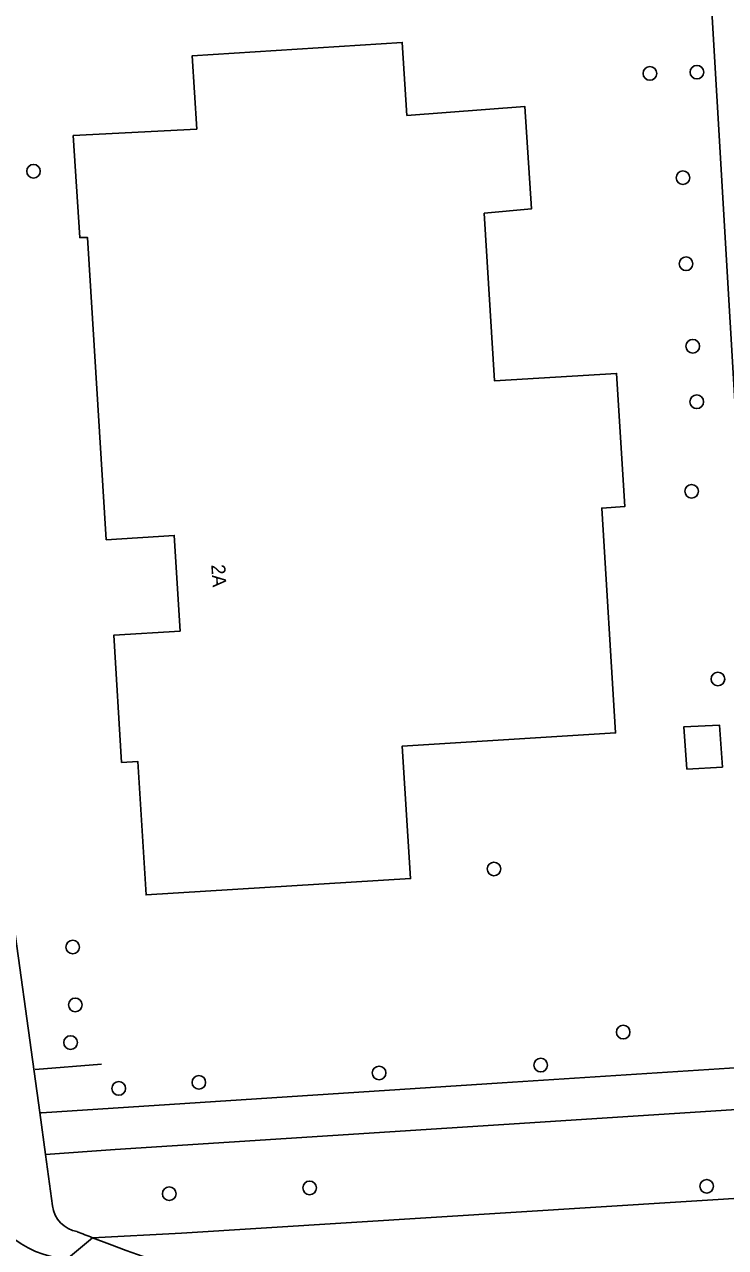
# Model space of a CAD drawing. Extents: x 159689 to 160786, y 387323 to 388339.
# Drawn here: x 160425.1 to 160475.4, y 388039.3 to 388127 of the extents above; entities that cross this region are included whole.
import ezdxf

# ---------------------------------------------------------------- set-up
doc = ezdxf.new("R2010")
doc.units = 0
for name, color, linetype in [('IMGEO_Boom', 7, 'Continuous'), ('IMGEO_Groenvoorziening', 7, 'Continuous'), ('IMGEO_Hek', 7, 'Continuous'), ('IMGEO_Pand', 7, 'Continuous'), ('IMGEO_Pand_nummerreeks', 7, 'Continuous'), ('IMGEO_Rijbaan_lokaal_open', 7, 'Continuous'), ('IMGEO_Voetpad_open', 7, 'Continuous')]:
    doc.layers.add(name, color=color, linetype=linetype)

msp = doc.modelspace()

# ---------------------------------------------------------------- linework, layer by layer
at = {"layer": 'IMGEO_Boom'}
for centre in [(160469.969, 388123.459), (160473.343, 388123.547), (160425.718, 388116.443), (160472.342, 388115.978), (160472.564, 388109.808), (160473.046, 388103.889), (160473.334, 388099.91), (160472.964, 388093.487), (160474.852, 388080.026), (160458.776, 388066.401), (160428.533, 388060.803), (160428.718, 388056.657), (160468.051, 388054.701), (160428.382, 388053.95), (160462.129, 388052.338), (160437.589, 388051.098), (160450.527, 388051.772), (160431.838, 388050.659), (160435.46, 388043.113), (160445.54, 388043.526), (160474.045, 388043.643)]:
    msp.add_circle(centre, 0.489, dxfattribs=at)
at = {"layer": 'IMGEO_Groenvoorziening'}
msp.add_lwpolyline([(160429.958, 388039.954), (160436.351, 388040.274), (160484.392, 388043.298)], dxfattribs=at)
at = {"layer": 'IMGEO_Hek'}
msp.add_lwpolyline([(160425.843, 388052.014), (160430.612, 388052.405)], dxfattribs=at)
at = {"layer": 'IMGEO_Pand'}
for points in [[(160430.931, 388090.018), (160435.822, 388090.321), (160436.246, 388083.462), (160431.476, 388083.167), (160432.04, 388074.046), (160433.208, 388074.118), (160433.8, 388064.538), (160452.783, 388065.712), (160452.195, 388075.217), (160467.507, 388076.164), (160466.51, 388092.284), (160468.168, 388092.386), (160467.577, 388101.944), (160458.822, 388101.402), (160458.078, 388113.43), (160461.473, 388113.748), (160460.996, 388121.078), (160452.529, 388120.449), (160452.185, 388125.683), (160437.103, 388124.709), (160437.442, 388119.46), (160428.567, 388118.997), (160429.04, 388111.68), (160429.59, 388111.692), (160430.931, 388090.018)], [(160472.609, 388073.569), (160475.18, 388073.711), (160474.965, 388076.721), (160472.393, 388076.587), (160472.609, 388073.569)]]:
    msp.add_lwpolyline(points, dxfattribs=at)
at = {"layer": 'IMGEO_Rijbaan_lokaal_open'}
msp.add_arc((160428.752, 388045.697), 7.314, 183.48877, 256.07153, dxfattribs=at)
at = {"layer": 'IMGEO_Voetpad_open'}
for points in [[(160467.736, 388232.609), (160469.68, 388202.232), (160469.788, 388200.533), (160469.99, 388197.379), (160470.027, 388196.801), (160471.045, 388180.851), (160471.41, 388175.127), (160473.641, 388140.17), (160474.291, 388129.99), (160476.219, 388097.501), (160476.522, 388090.3)], [(160426.185, 388048.947), (160423.802, 388066.044), (160422.593, 388074.262)], [(160483.853, 388052.645), (160459.363, 388051.054), (160426.289, 388048.905), (160426.185, 388048.947)], [(160426.185, 388048.947), (160426.586, 388045.929)], [(160426.586, 388045.929), (160431.581, 388046.284), (160459.491, 388048.081), (160483.99, 388049.658), (160484.392, 388043.298)], [(160427.077, 388042.241), (160426.586, 388045.929)], [(160428.095, 388038.387), (160429.958, 388039.954)]]:
    msp.add_lwpolyline(points, dxfattribs=at)
for centre, radius, start, end in [((160429.232, 388042.53), 2.174, 187.63401, 259.80306), ((160487.815, 388189.017), 159.898, 248.35918, 248.78684), ((160476.776, 388161.065), 129.845, 248.86507, 267.1012)]:
    msp.add_arc(centre, radius, start, end, dxfattribs=at)

# ---------------------------------------------------------------- texts
at = {"layer": 'IMGEO_Pand_nummerreeks'}
msp.add_text('2A', height=1, rotation=273.53733, dxfattribs=at).set_placement((160438.477, 388088.22))

doc.saveas('drawing.dxf')
